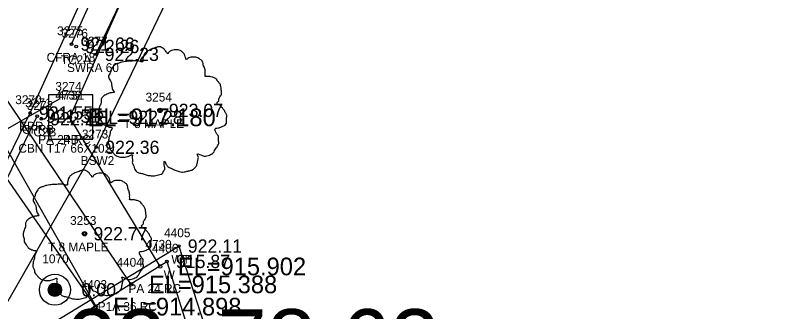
# Model space of a CAD drawing. Extents: x 1575382 to 1578175, y 1099175 to 1101955.
# Drawn here: x 1577123.6 to 1577209, y 1100782.2 to 1100815.8 of the extents above; entities that cross this region are included whole.
import ezdxf

# ---------------------------------------------------------------- set-up
doc = ezdxf.new("R2010")
doc.units = 0
for name, color, linetype in [('RD_EX_BldgApp', 7, 'Continuous'), ('RD_EX_Conc', 7, 'Continuous'), ('RD_EX_Conc_txCode', 7, 'Continuous'), ('RD_EX_DR_Inlet', 7, 'Continuous'), ('RD_EX_DR_Inlet_txCode', 7, 'Continuous'), ('RD_EX_DR_Pipe', 7, 'Continuous'), ('RD_EX_DR_Pipe_txCode', 7, 'Continuous'), ('RD_EX_DV_Prop_txCode', 7, 'Continuous'), ('RD_EX_DV_PropPin', 7, 'Continuous'), ('RD_EX_Misc', 7, 'Continuous'), ('RD_EX_Misc_txCode', 7, 'Continuous'), ('RD_EX_Road', 7, 'Continuous'), ('RD_EX_Road_txCode', 7, 'Continuous'), ('RD_EX_TX_Conc_ELEV', 7, 'Continuous'), ('RD_EX_TX_DR_Inlet_ELEV', 7, 'Continuous'), ('RD_EX_TX_DV_Prop_ELEV', 7, 'Continuous'), ('RD_EX_TX_Misc_ELEV', 7, 'Continuous'), ('RD_EX_TX_Road_ELEV', 7, 'Continuous'), ('RD_EX_TX_VEG_ELEV', 7, 'Continuous'), ('RD_EX_VEG', 7, 'Continuous'), ('RD_EX_VEG_txCode', 7, 'Continuous'), ('RD_HC_Cl', 7, 'Continuous'), ('RD_HC_Data', 7, 'Continuous'), ('RD_HC_Data_Tic', 7, 'Continuous'), ('RD_SMD_Locator', 7, 'Continuous'), ('RD_TX_Pipe_ElevEX', 7, 'Continuous')]:
    doc.layers.add(name, color=color, linetype=linetype)

msp = doc.modelspace()

# ---------------------------------------------------------------- linework, layer by layer
at = {"layer": 'RD_EX_BldgApp'}
msp.add_lwpolyline([(1577133.03, 1100766.476), (1577129.867, 1100774.413), (1577127.745, 1100779.846), (1577140.77, 1100787.902), (1577145.822, 1100771.633)], dxfattribs=at)
at = {"layer": 'RD_EX_Conc'}
for points in [[(1577055.154, 1100662.638), (1577085.172, 1100716.01), (1577085.172, 1100716.01), (1577107.371, 1100755.865), (1577118.9, 1100776.662), (1577132.782, 1100800.808), (1577154.825, 1100846.618), (1577163.043, 1100865.238), (1577174.665, 1100893.053), (1577197.436, 1100946.62), (1577213.904, 1100984.916), (1577231.037, 1101024.713)], [(1577129.98, 1100812.481), (1577147.365, 1100850.909), (1577167.052, 1100896.938), (1577173.888, 1100913.381)], [(1577132.717, 1100811.321), (1577150.445, 1100848.795), (1577170.285, 1100895.209), (1577174.895, 1100906.424), (1577174.458, 1100913.152)], [(1577047.472, 1100660.341), (1577079.611, 1100717.857), (1577079.611, 1100717.857), (1577102.318, 1100758.516), (1577114.185, 1100779.635), (1577126.083, 1100804.335)]]:
    msp.add_lwpolyline(points, dxfattribs=at)
at = {"layer": 'RD_EX_DR_Inlet'}
msp.add_line((1577132.37, 1100801.742), (1577132.37, 1100806.742), dxfattribs=at)
msp.add_lwpolyline([(1577132.37, 1100801.742), (1577132.37, 1100806.742), (1577127.37, 1100806.742), (1577127.37, 1100801.742)], close=True, dxfattribs=at)
at = {"layer": 'RD_EX_DR_Pipe'}
for p, q in [((1577136.728, 1100785.304), (1577055.447, 1100905.927)), ((1577132.688, 1100782.794), (1577050.186, 1100902.125))]:
    msp.add_line(p, q, dxfattribs=at)
msp.add_lwpolyline([(1577139.994, 1100787.337), (1577129.779, 1100804.197), (1577129.779, 1100804.197), (1577232.824, 1101036.463), (1577232.824, 1101036.463), (1577240.152, 1101052.982)], dxfattribs=at)
at = {"layer": 'RD_EX_DV_PropPin'}
for p, q in [((1577127.401, 1100784.403), (1577127.401, 1100784.999)), ((1577127.436, 1100784.332), (1577127.436, 1100785.071)), ((1577127.471, 1100784.275), (1577127.471, 1100785.128)), ((1577127.506, 1100784.227), (1577127.506, 1100785.175)), ((1577127.541, 1100784.186), (1577127.541, 1100785.216)), ((1577127.576, 1100784.151), (1577127.576, 1100785.252)), ((1577127.611, 1100784.119), (1577127.611, 1100785.283)), ((1577127.646, 1100784.091), (1577127.646, 1100785.311)), ((1577127.681, 1100784.067), (1577127.681, 1100785.336)), ((1577127.716, 1100784.045), (1577127.716, 1100785.358)), ((1577127.751, 1100784.026), (1577127.751, 1100785.377)), ((1577127.786, 1100784.009), (1577127.786, 1100785.394)), ((1577127.821, 1100783.994), (1577127.821, 1100785.409)), ((1577127.856, 1100783.981), (1577127.856, 1100785.422)), ((1577127.891, 1100783.97), (1577127.891, 1100785.433)), ((1577127.926, 1100783.961), (1577127.926, 1100785.442)), ((1577127.961, 1100783.953), (1577127.961, 1100785.449)), ((1577127.996, 1100783.948), (1577127.996, 1100785.455)), ((1577128.031, 1100783.944), (1577128.031, 1100785.459)), ((1577128.066, 1100783.941), (1577128.066, 1100785.462)), ((1577128.101, 1100783.94), (1577128.101, 1100785.462)), ((1577128.136, 1100783.941), (1577128.136, 1100785.462)), ((1577128.171, 1100783.944), (1577128.171, 1100785.459)), ((1577128.206, 1100783.948), (1577128.206, 1100785.455)), ((1577128.241, 1100783.953), (1577128.241, 1100785.449)), ((1577128.276, 1100783.961), (1577128.276, 1100785.442)), ((1577128.311, 1100783.97), (1577128.311, 1100785.433)), ((1577128.346, 1100783.981), (1577128.346, 1100785.422)), ((1577128.381, 1100783.994), (1577128.381, 1100785.409)), ((1577128.416, 1100784.009), (1577128.416, 1100785.394)), ((1577128.451, 1100784.026), (1577128.451, 1100785.377)), ((1577128.486, 1100784.045), (1577128.486, 1100785.358)), ((1577128.521, 1100784.067), (1577128.521, 1100785.336)), ((1577128.556, 1100784.091), (1577128.556, 1100785.311)), ((1577128.591, 1100784.119), (1577128.591, 1100785.283)), ((1577128.626, 1100784.151), (1577128.626, 1100785.252)), ((1577128.661, 1100784.186), (1577128.661, 1100785.216)), ((1577128.696, 1100784.227), (1577128.696, 1100785.175)), ((1577128.731, 1100784.275), (1577128.731, 1100785.128)), ((1577128.766, 1100784.332), (1577128.766, 1100785.071)), ((1577128.801, 1100784.403), (1577128.801, 1100784.999)), ((1577127.366, 1100784.505), (1577127.366, 1100784.897)), ((1577128.836, 1100784.505), (1577128.836, 1100784.897))]:
    msp.add_line(p, q, dxfattribs=at)
for radius in [1.75, 0.761]:
    msp.add_circle((1577128.101, 1100784.701), radius, dxfattribs=at)
at = {"layer": 'RD_EX_Misc'}
msp.add_lwpolyline([(1577132.222, 1100766.149), (1577128.22, 1100773.273), (1577125.278, 1100779.376), (1577142.117, 1100789.641), (1577147.852, 1100771.93)], dxfattribs=at)
at = {"layer": 'RD_EX_Road'}
msp.add_lwpolyline([(1577078.765, 1100718.331), (1577101.643, 1100758.923), (1577113.339, 1100780.089), (1577125.29, 1100804.69), (1577146.474, 1100851.246), (1577166.057, 1100897.319), (1577205.167, 1100988.676), (1577222.285, 1101028.955), (1577224.552, 1101032.022), (1577228.298, 1101034.471), (1577233.178, 1101036.099), (1577233.178, 1101036.099), (1577237.423, 1101035.839), (1577245.428, 1101032.846), (1577248.283, 1101031.553), (1577256.851, 1101026.156), (1577298.2, 1100997.596), (1577319.207, 1100982.295), (1577334.075, 1100971.377)], dxfattribs=at)
at = {"layer": 'RD_EX_VEG'}
for centre, radius in [((1577139.98, 1100804.984), 0.25), ((1577139.968, 1100804.965), 0.0001), ((1577131.449, 1100791.037), 0.25), ((1577131.436, 1100791.018), 0.0001)]:
    msp.add_circle(centre, radius, dxfattribs=at)
for points in [[(1577140.112, 1100812.151), (1577139.812, 1100812.176), (1577139.488, 1100812.076), (1577139.238, 1100811.976), (1577139.013, 1100811.901), (1577138.788, 1100811.801), (1577138.488, 1100811.627), (1577138.263, 1100811.427), (1577138.138, 1100811.177), (1577138.088, 1100810.952), (1577138.038, 1100810.677), (1577138.038, 1100810.502), (1577137.913, 1100810.477), (1577137.763, 1100810.502), (1577137.513, 1100810.577), (1577137.264, 1100810.577), (1577137.014, 1100810.577), (1577136.664, 1100810.552), (1577136.314, 1100810.552), (1577136.039, 1100810.502), (1577135.714, 1100810.452), (1577135.339, 1100810.327), (1577134.99, 1100810.202), (1577134.69, 1100809.952), (1577134.44, 1100809.477), (1577134.315, 1100809.128), (1577134.165, 1100808.878), (1577134.315, 1100808.428), (1577134.49, 1100808.078), (1577134.515, 1100807.878), (1577134.59, 1100807.453), (1577134.69, 1100807.228), (1577134.815, 1100807.028), (1577134.74, 1100807.004), (1577134.365, 1100806.954), (1577134.065, 1100806.854), (1577133.64, 1100806.629), (1577133.415, 1100806.404), (1577133.315, 1100806.079), (1577133.29, 1100805.729), (1577133.19, 1100805.529), (1577133.115, 1100805.254), (1577133.09, 1100805.179), (1577133.04, 1100804.854), (1577133.14, 1100804.405), (1577133.165, 1100804.055), (1577133.29, 1100803.83), (1577133.44, 1100803.655), (1577133.615, 1100803.405), (1577134.015, 1100803.18), (1577134.34, 1100803.08), (1577134.54, 1100803.055), (1577134.365, 1100802.555), (1577134.315, 1100802.206), (1577134.19, 1100801.806), (1577134.19, 1100801.731), (1577134.14, 1100801.256), (1577134.29, 1100800.931), (1577134.365, 1100800.556), (1577134.54, 1100800.331), (1577134.815, 1100800.032), (1577135.139, 1100799.807), (1577135.639, 1100799.682), (1577136.039, 1100799.707), (1577136.614, 1100799.882), (1577136.864, 1100799.957), (1577136.839, 1100799.782), (1577136.864, 1100799.407), (1577136.864, 1100798.982), (1577137.014, 1100798.657), (1577137.114, 1100798.382), (1577137.264, 1100798.132), (1577137.588, 1100797.908), (1577137.988, 1100797.833), (1577138.413, 1100797.683), (1577138.863, 1100797.608), (1577139.363, 1100797.583), (1577139.962, 1100797.733), (1577140.237, 1100797.858), (1577140.337, 1100798.032), (1577140.537, 1100798.407), (1577140.487, 1100798.632), (1577140.512, 1100799.232), (1577140.612, 1100799.057), (1577140.787, 1100798.707), (1577141.287, 1100798.407), (1577141.687, 1100798.232), (1577142.161, 1100798.082), (1577142.461, 1100798.007), (1577142.936, 1100798.082), (1577143.311, 1100798.157), (1577143.686, 1100798.282), (1577143.986, 1100798.557), (1577144.161, 1100798.832), (1577144.211, 1100799.107), (1577144.285, 1100799.482), (1577144.335, 1100799.657)], [(1577144.335, 1100799.657), (1577144.261, 1100799.832), (1577144.211, 1100800.082), (1577144.285, 1100800.057), (1577144.46, 1100800.007), (1577144.735, 1100799.882), (1577144.96, 1100799.807), (1577145.285, 1100799.832), (1577145.56, 1100799.932), (1577146.01, 1100800.207), (1577146.285, 1100800.681), (1577146.559, 1100801.081), (1577146.634, 1100801.406), (1577146.584, 1100801.631), (1577146.559, 1100802.131), (1577146.36, 1100802.381), (1577146.31, 1100802.505), (1577146.21, 1100802.905), (1577146.285, 1100802.955), (1577146.559, 1100803.005), (1577146.934, 1100803.13), (1577147.209, 1100803.255), (1577147.434, 1100803.43), (1577147.509, 1100803.655), (1577147.484, 1100804.055), (1577147.534, 1100804.455), (1577147.459, 1100804.605), (1577147.359, 1100804.754), (1577147.284, 1100804.954), (1577147.134, 1100805.104), (1577147.034, 1100805.254), (1577146.934, 1100805.354), (1577146.809, 1100805.504), (1577146.634, 1100805.629), (1577146.485, 1100805.679), (1577146.435, 1100805.829), (1577146.584, 1100806.029), (1577146.634, 1100806.129), (1577146.659, 1100806.354), (1577146.884, 1100806.704), (1577146.934, 1100807.103), (1577146.884, 1100807.528), (1577146.834, 1100807.803), (1577146.684, 1100808.078), (1577146.485, 1100808.328), (1577146.36, 1100808.503), (1577146.185, 1100808.628), (1577145.86, 1100808.753), (1577145.61, 1100808.803), (1577145.26, 1100808.803), (1577145.06, 1100808.853), (1577145.085, 1100808.903), (1577145.085, 1100809.053), (1577145.085, 1100809.328), (1577145.01, 1100809.777), (1577144.86, 1100810.277), (1577144.86, 1100810.302), (1577144.76, 1100810.552), (1577144.535, 1100810.752), (1577144.36, 1100810.852), (1577144.161, 1100810.977), (1577143.911, 1100811.002), (1577143.611, 1100811.002), (1577143.336, 1100810.952), (1577143.136, 1100810.852), (1577142.961, 1100810.727), (1577142.886, 1100810.877), (1577142.786, 1100811.177), (1577142.736, 1100811.327), (1577142.586, 1100811.502), (1577142.361, 1100811.701), (1577141.911, 1100811.826), (1577141.287, 1100811.751), (1577140.987, 1100811.552), (1577140.837, 1100811.377), (1577140.787, 1100811.502), (1577140.587, 1100811.701), (1577140.487, 1100811.876), (1577140.312, 1100812.001), (1577140.162, 1100812.101), (1577140.062, 1100812.151)], [(1577131.581, 1100798.204), (1577131.281, 1100798.229), (1577130.956, 1100798.129), (1577130.706, 1100798.029), (1577130.481, 1100797.954), (1577130.257, 1100797.854), (1577129.957, 1100797.68), (1577129.732, 1100797.48), (1577129.607, 1100797.23), (1577129.557, 1100797.005), (1577129.507, 1100796.73), (1577129.507, 1100796.555), (1577129.382, 1100796.53), (1577129.232, 1100796.555), (1577128.982, 1100796.63), (1577128.732, 1100796.63), (1577128.482, 1100796.63), (1577128.132, 1100796.605), (1577127.783, 1100796.605), (1577127.508, 1100796.555), (1577127.183, 1100796.505), (1577126.808, 1100796.38), (1577126.458, 1100796.255), (1577126.158, 1100796.005), (1577125.908, 1100795.531), (1577125.783, 1100795.181), (1577125.634, 1100794.931), (1577125.783, 1100794.481), (1577125.958, 1100794.131), (1577125.983, 1100793.931), (1577126.058, 1100793.506), (1577126.158, 1100793.282), (1577126.283, 1100793.082), (1577126.208, 1100793.057), (1577125.833, 1100793.007), (1577125.534, 1100792.907), (1577125.109, 1100792.682), (1577124.884, 1100792.457), (1577124.784, 1100792.132), (1577124.759, 1100791.782), (1577124.659, 1100791.582), (1577124.584, 1100791.307), (1577124.559, 1100791.232), (1577124.509, 1100790.908), (1577124.609, 1100790.458), (1577124.634, 1100790.108), (1577124.759, 1100789.883), (1577124.909, 1100789.708), (1577125.084, 1100789.458), (1577125.484, 1100789.233), (1577125.808, 1100789.133), (1577126.008, 1100789.108), (1577125.833, 1100788.609), (1577125.783, 1100788.259), (1577125.659, 1100787.859), (1577125.659, 1100787.784), (1577125.609, 1100787.309), (1577125.758, 1100786.984), (1577125.833, 1100786.609), (1577126.008, 1100786.385), (1577126.283, 1100786.085), (1577126.608, 1100785.86), (1577127.108, 1100785.735), (1577127.508, 1100785.76), (1577128.083, 1100785.935), (1577128.332, 1100786.01), (1577128.307, 1100785.835), (1577128.332, 1100785.46), (1577128.332, 1100785.035), (1577128.482, 1100784.71), (1577128.582, 1100784.435), (1577128.732, 1100784.185), (1577129.057, 1100783.961), (1577129.457, 1100783.886), (1577129.882, 1100783.736), (1577130.332, 1100783.661), (1577130.831, 1100783.636), (1577131.431, 1100783.786), (1577131.706, 1100783.911), (1577131.806, 1100784.086), (1577132.006, 1100784.46), (1577131.956, 1100784.685), (1577131.981, 1100785.285), (1577132.081, 1100785.11), (1577132.256, 1100784.76), (1577132.755, 1100784.46), (1577133.155, 1100784.285), (1577133.63, 1100784.135), (1577133.93, 1100784.061), (1577134.405, 1100784.135), (1577134.78, 1100784.21), (1577135.154, 1100784.335), (1577135.454, 1100784.61), (1577135.629, 1100784.885), (1577135.679, 1100785.16), (1577135.754, 1100785.535), (1577135.804, 1100785.71)], [(1577135.804, 1100785.71), (1577135.729, 1100785.885), (1577135.679, 1100786.135), (1577135.754, 1100786.11), (1577135.929, 1100786.06), (1577136.204, 1100785.935), (1577136.429, 1100785.86), (1577136.754, 1100785.885), (1577137.029, 1100785.985), (1577137.478, 1100786.26), (1577137.753, 1100786.734), (1577138.028, 1100787.134), (1577138.103, 1100787.459), (1577138.053, 1100787.684), (1577138.028, 1100788.184), (1577137.828, 1100788.434), (1577137.778, 1100788.559), (1577137.678, 1100788.958), (1577137.753, 1100789.008), (1577138.028, 1100789.058), (1577138.403, 1100789.183), (1577138.678, 1100789.308), (1577138.903, 1100789.483), (1577138.978, 1100789.708), (1577138.953, 1100790.108), (1577139.003, 1100790.508), (1577138.928, 1100790.658), (1577138.828, 1100790.808), (1577138.753, 1100791.008), (1577138.603, 1100791.157), (1577138.503, 1100791.307), (1577138.403, 1100791.407), (1577138.278, 1100791.557), (1577138.103, 1100791.682), (1577137.953, 1100791.732), (1577137.903, 1100791.882), (1577138.053, 1100792.082), (1577138.103, 1100792.182), (1577138.128, 1100792.407), (1577138.353, 1100792.757), (1577138.403, 1100793.157), (1577138.353, 1100793.581), (1577138.303, 1100793.856), (1577138.153, 1100794.131), (1577137.953, 1100794.381), (1577137.828, 1100794.556), (1577137.653, 1100794.681), (1577137.328, 1100794.806), (1577137.079, 1100794.856), (1577136.729, 1100794.856), (1577136.529, 1100794.906), (1577136.554, 1100794.956), (1577136.554, 1100795.106), (1577136.554, 1100795.381), (1577136.479, 1100795.83), (1577136.329, 1100796.33), (1577136.329, 1100796.355), (1577136.229, 1100796.605), (1577136.004, 1100796.805), (1577135.829, 1100796.905), (1577135.629, 1100797.03), (1577135.379, 1100797.055), (1577135.079, 1100797.055), (1577134.805, 1100797.005), (1577134.605, 1100796.905), (1577134.43, 1100796.78), (1577134.355, 1100796.93), (1577134.255, 1100797.23), (1577134.205, 1100797.38), (1577134.055, 1100797.555), (1577133.83, 1100797.755), (1577133.38, 1100797.879), (1577132.755, 1100797.805), (1577132.456, 1100797.605), (1577132.306, 1100797.43), (1577132.256, 1100797.555), (1577132.056, 1100797.755), (1577131.956, 1100797.929), (1577131.781, 1100798.054), (1577131.631, 1100798.154), (1577131.531, 1100798.204)]]:
    msp.add_spline(points, degree=3, dxfattribs=at)
at = {"layer": 'RD_HC_Cl'}
msp.add_line((1577114.032, 1100815.757), (1577300.825, 1100487.114), dxfattribs=at)
at = {"layer": 'RD_HC_Data_Tic'}
msp.add_line((1577121.667, 1100802.325), (1577128.622, 1100806.278), dxfattribs=at)
at = {"layer": 'RD_SMD_Locator'}
for centre, radius in [((1577129.98, 1100812.481), 0.15), ((1577130.51, 1100812.212), 0.15), ((1577132.717, 1100811.321), 0.15), ((1577125.29, 1100804.69), 0.15), ((1577139.98, 1100804.984), 0.15), ((1577126.083, 1100804.335), 0.15), ((1577126.566, 1100804.039), 0.15), ((1577129.779, 1100804.197), 0.2), ((1577129.779, 1100804.197), 0.2), ((1577129.779, 1100804.197), 0.15), ((1577132.782, 1100800.808), 0.15), ((1577131.449, 1100791.037), 0.15), ((1577142.117, 1100789.641), 0.15), ((1577139.994, 1100787.337), 0.2), ((1577140.77, 1100787.902), 0.15), ((1577136.728, 1100785.304), 0.2), ((1577128.101, 1100784.701), 0.15), ((1577132.688, 1100782.794), 0.2)]:
    msp.add_circle(centre, radius, dxfattribs=at)

# ---------------------------------------------------------------- texts
at = {"layer": 'RD_EX_Conc_txCode'}
for s, p in [('3275', (1577128.35, 1100813.481)), ('3276', (1577128.856, 1100813.212)), ('3277', (1577131.087, 1100812.321)), ('CFRA 18', (1577127.161, 1100810.481)), ('TC2A', (1577128.777, 1100810.212)), ('SWRA 60', (1577129.465, 1100809.321)), ('3271', (1577124.737, 1100805.335)), ('3272', (1577124.936, 1100805.039)), ('CFRB', (1577124.382, 1100802.335)), ('TC2B', (1577124.849, 1100802.039)), ('3273', (1577131.152, 1100801.808)), ('BSW2', (1577131.018, 1100798.808))]:
    msp.add_text(s, height=1, dxfattribs=at).set_placement(p)
at = {"layer": 'RD_EX_DR_Inlet_txCode'}
for s, p in [('3274', (1577128.149, 1100807.197)), ('CBN T17 66X102', (1577123.976, 1100800.197))]:
    msp.add_text(s, height=1, dxfattribs=at).set_placement(p)
at = {"layer": 'RD_EX_DR_Pipe_txCode'}
for s, p in [('4732', (1577128.149, 1100806.197)), ('4731', (1577128.433, 1100806.197)), ('PA 24 RC', (1577126.204, 1100801.197)), ('PB', (1577129, 1100801.197)), ('4730', (1577138.325, 1100789.337)), ('4404', (1577135.059, 1100787.304)), ('4403', (1577131.019, 1100784.794)), ('PA 24 RC', (1577136.419, 1100784.337)), ('P1A 36 RC', (1577132.941, 1100782.304))]:
    msp.add_text(s, height=1, dxfattribs=at).set_placement(p)
at = {"layer": 'RD_EX_DV_Prop_txCode'}
msp.add_text('1070', height=1, dxfattribs=at).set_placement((1577126.676, 1100787.701))
at = {"layer": 'RD_EX_Misc_txCode'}
for s, p in [('4405', (1577140.448, 1100790.641)), ('4406', (1577139.077, 1100788.902)), ('WT', (1577141.259, 1100787.641)), ('W', (1577140.4, 1100785.902))]:
    msp.add_text(s, height=1, dxfattribs=at).set_placement(p)
at = {"layer": 'RD_EX_Road_txCode'}
for s, p in [('3270', (1577123.621, 1100805.69)), ('EPR', (1577124.062, 1100802.69))]:
    msp.add_text(s, height=1, dxfattribs=at).set_placement(p)
at = {"layer": 'RD_EX_TX_Conc_ELEV'}
for s, p in [('921.66', (1577130.98, 1100811.731)), ('922.26', (1577131.51, 1100811.462)), ('922.23', (1577133.717, 1100810.571)), ('921.51', (1577127.083, 1100803.585)), ('922.22', (1577127.566, 1100803.289)), ('922.36', (1577133.782, 1100800.058))]:
    msp.add_text(s, height=1.5, dxfattribs=at).set_placement(p)
at = {"layer": 'RD_EX_TX_DR_Inlet_ELEV'}
msp.add_text('EL=922.28', height=1.5, dxfattribs=at).set_placement((1577132.779, 1100803.447))
at = {"layer": 'RD_EX_TX_DV_Prop_ELEV'}
msp.add_text('0.00', height=1.5, dxfattribs=at).set_placement((1577131.101, 1100783.951))
at = {"layer": 'RD_EX_TX_Misc_ELEV'}
for s, p in [('922.11', (1577143.117, 1100788.891)), ('915.87', (1577141.77, 1100787.152))]:
    msp.add_text(s, height=1.5, dxfattribs=at).set_placement(p)
at = {"layer": 'RD_EX_TX_Road_ELEV'}
msp.add_text('921.55', height=1.5, dxfattribs=at).set_placement((1577126.29, 1100803.94))
at = {"layer": 'RD_EX_TX_VEG_ELEV'}
for s, p in [('923.07', (1577140.98, 1100804.234)), ('922.77', (1577132.449, 1100790.287))]:
    msp.add_text(s, height=1.5, dxfattribs=at).set_placement(p)
at = {"layer": 'RD_EX_VEG_txCode'}
for s, p in [('3254', (1577138.35, 1100805.984)), ('T 8 MAPLE', (1577135.858, 1100802.984)), ('3253', (1577129.819, 1100792.037)), ('T 8 MAPLE', (1577127.327, 1100789.037))]:
    msp.add_text(s, height=1, dxfattribs=at).set_placement(p)
at = {"layer": 'RD_HC_Data'}
msp.add_text('P.I. = 23+78.63', height=7.5, dxfattribs=at).set_placement((1577103, 1100775))
at = {"layer": 'RD_TX_Pipe_ElevEX'}
for s, p in [('EL=917.180', (1577131.779, 1100803.197)), ('EL=917.180', (1577131.779, 1100803.197)), ('EL=915.902', (1577141.994, 1100786.337)), ('EL=915.388', (1577138.728, 1100784.304)), ('EL=914.898', (1577134.688, 1100781.794))]:
    msp.add_text(s, height=2, dxfattribs=at).set_placement(p)

doc.saveas('drawing.dxf')
